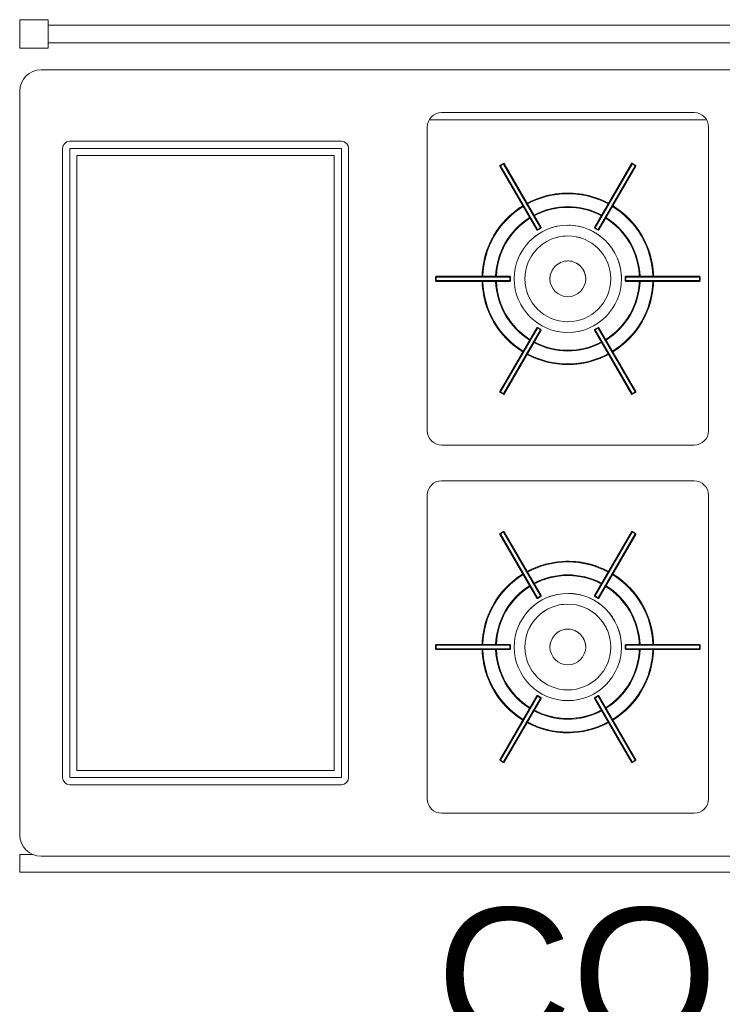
# Model space of a CAD drawing. Header units: millimetres. Extents: x 567 to 934, y -1 to 364.
# Tile 411 of 656: x 743.24 to 745.21, y 47.42 to 50.18. Entities that reach past the tile are written whole.
import ezdxf

# ---------------------------------------------------------------- set-up
doc = ezdxf.new("R2010")
doc.units = ezdxf.units.MM
doc.header["$MEASUREMENT"] = 0
doc.linetypes.add('NULL', pattern=[0])
doc.layers.add('ARQ FINA', color=8, linetype='Continuous')
doc.layers.add('G-IMPT', color=8, linetype='Continuous', lineweight=13)
doc.styles.add('Arial', font='arial.ttf')

msp = doc.modelspace()

# ---------------------------------------------------------------- linework, layer by layer
at = {"layer": 'ARQ FINA', "lineweight": 5}
for p, q in [((743.3233, 50.1789), (743.2433, 50.1789)), ((743.2433, 50.1789), (743.2433, 50.0989)), ((743.3233, 50.0989), (743.3233, 50.1789)), ((747.0033, 50.1639), (743.3233, 50.1639)), ((743.3233, 50.1139), (747.0033, 50.1139)), ((743.2433, 50.0989), (743.3233, 50.0989)), ((747.0033, 50.0389), (743.3033, 50.0389)), ((743.2433, 49.9789), (743.2433, 47.8989)), ((744.4233, 49.9189), (745.1299, 49.9189)), ((745.1646, 49.899), (744.3886, 49.899)), ((744.3833, 49.0289), (744.3833, 49.8789)), ((745.1699, 49.8789), (745.1699, 49.0289)), ((744.1433, 49.8389), (743.3833, 49.8389)), ((743.3633, 49.8189), (743.3633, 48.0589)), ((743.3833, 48.0589), (743.3833, 49.8189)), ((743.3833, 49.8189), (744.1433, 49.8189)), ((744.1433, 49.8189), (744.1433, 48.0589)), ((744.1633, 48.0589), (744.1633, 49.8189)), ((743.4033, 49.7989), (743.4033, 48.0789)), ((744.1233, 49.7989), (743.4033, 49.7989)), ((744.1233, 48.0789), (744.1233, 49.7989)), ((745.1299, 48.9889), (744.4233, 48.9889)), ((744.4233, 48.8889), (745.1299, 48.8889)), ((744.3833, 47.9989), (744.3833, 48.8489)), ((745.1699, 48.8489), (745.1699, 47.9989)), ((743.4033, 48.0789), (744.1233, 48.0789)), ((744.1433, 48.0589), (743.3833, 48.0589)), ((743.3833, 48.0389), (744.1433, 48.0389)), ((745.1299, 47.9589), (744.4233, 47.9589)), ((743.2806, 47.8439), (743.2433, 47.8439)), ((743.2433, 47.8439), (743.2433, 47.7939)), ((743.3033, 47.8389), (747.0033, 47.8389)), ((743.2433, 47.7939), (747.0033, 47.7939))]:
    msp.add_line(p, q, dxfattribs=at)
for centre, radius, start, end in [((743.3033, 49.9789), 0.06, 90, 180), ((744.4233, 49.8789), 0.04, 90, 180), ((745.1299, 49.8789), 0.04, 0, 90), ((743.3833, 49.8189), 0.02, 90, 180), ((744.1433, 49.8189), 0.02, 0, 90), ((744.4233, 49.0289), 0.04, 180, 270), ((745.1299, 49.0289), 0.04, 270, 0), ((744.4233, 48.8489), 0.04, 90, 180), ((745.1299, 48.8489), 0.04, 0, 90), ((743.3833, 48.0589), 0.02, 180, 270), ((744.1433, 48.0589), 0.02, 270, 0), ((744.4233, 47.9989), 0.04, 180, 270), ((745.1299, 47.9989), 0.04, 270, 0), ((743.3033, 47.8989), 0.06, 180, 270)]:
    msp.add_arc(centre, radius, start, end, dxfattribs=at)
at = {"layer": 'G-IMPT', "lineweight": 5}
for p, q in [((744.5959, 49.7769), (744.5872, 49.7719)), ((744.5872, 49.7719), (744.5959, 49.7769)), ((744.5959, 49.7769), (744.5872, 49.7719)), ((744.5882, 49.7702), (744.5969, 49.7752)), ((744.5969, 49.7752), (744.5959, 49.7769)), ((744.5969, 49.7752), (744.6999, 49.5968)), ((744.7016, 49.5978), (744.5986, 49.7762)), ((744.5986, 49.7762), (744.7016, 49.5978)), ((744.9545, 49.7762), (744.8515, 49.5978)), ((744.9545, 49.7762), (744.8515, 49.5978)), ((744.8532, 49.5968), (744.9562, 49.7752)), ((744.9572, 49.7769), (744.9562, 49.7752)), ((744.9562, 49.7752), (744.9648, 49.7702)), ((744.9659, 49.7719), (744.9572, 49.7769)), ((744.9659, 49.7719), (744.9572, 49.7769)), ((744.9659, 49.7719), (744.9572, 49.7769)), ((744.5865, 49.7692), (744.6895, 49.5908)), ((744.5865, 49.7692), (744.6895, 49.5908)), ((744.5872, 49.7719), (744.5882, 49.7702)), ((744.6912, 49.5918), (744.5882, 49.7702)), ((744.9648, 49.7702), (744.8618, 49.5918)), ((744.8636, 49.5908), (744.9666, 49.7692)), ((744.9666, 49.7692), (744.8636, 49.5908)), ((744.9648, 49.7702), (744.9659, 49.7719)), ((744.6999, 49.5968), (744.6912, 49.5918)), ((744.6912, 49.5918), (744.6922, 49.5901)), ((744.6922, 49.5901), (744.7009, 49.5951)), ((744.7009, 49.5951), (744.6922, 49.5901)), ((744.6922, 49.5901), (744.7009, 49.5951)), ((744.7009, 49.5951), (744.6999, 49.5968)), ((744.8532, 49.5968), (744.8522, 49.5951)), ((744.8522, 49.5951), (744.8609, 49.5901)), ((744.8522, 49.5951), (744.8609, 49.5901)), ((744.8522, 49.5951), (744.8609, 49.5901)), ((744.8618, 49.5918), (744.8532, 49.5968)), ((744.8609, 49.5901), (744.8618, 49.5918)), ((744.4065, 49.459), (744.4065, 49.449)), ((744.4086, 49.459), (744.4065, 49.459)), ((744.4065, 49.459), (744.4065, 49.449)), ((744.4065, 49.459), (744.4065, 49.449)), ((744.4065, 49.449), (744.4086, 49.449)), ((744.6145, 49.461), (744.4085, 49.461)), ((744.4085, 49.461), (744.6145, 49.461)), ((744.4085, 49.447), (744.6145, 49.447)), ((744.4085, 49.447), (744.6145, 49.447)), ((744.4086, 49.459), (744.6146, 49.459)), ((744.4086, 49.449), (744.4086, 49.459)), ((744.6146, 49.449), (744.4086, 49.449)), ((744.6165, 49.459), (744.6146, 49.459)), ((744.6146, 49.459), (744.6146, 49.449)), ((744.6146, 49.449), (744.6165, 49.449)), ((744.6165, 49.449), (744.6165, 49.459)), ((744.6165, 49.449), (744.6165, 49.459)), ((744.6165, 49.449), (744.6165, 49.459)), ((744.9365, 49.459), (744.9365, 49.449)), ((744.9385, 49.459), (744.9365, 49.459)), ((744.9365, 49.459), (744.9365, 49.449)), ((744.9365, 49.459), (744.9365, 49.449)), ((744.9365, 49.449), (744.9385, 49.449)), ((745.1445, 49.461), (744.9385, 49.461)), ((745.1445, 49.461), (744.9385, 49.461)), ((744.9385, 49.449), (744.9385, 49.459)), ((744.9385, 49.459), (745.1445, 49.459)), ((745.1445, 49.449), (744.9385, 49.449)), ((744.9385, 49.447), (745.1445, 49.447)), ((745.1445, 49.447), (744.9385, 49.447)), ((745.1465, 49.459), (745.1445, 49.459)), ((745.1445, 49.459), (745.1445, 49.449)), ((745.1445, 49.449), (745.1465, 49.449)), ((745.1465, 49.449), (745.1465, 49.459)), ((745.1465, 49.449), (745.1465, 49.459)), ((745.1465, 49.449), (745.1465, 49.459)), ((744.6895, 49.3172), (744.5865, 49.1388)), ((744.5865, 49.1388), (744.6895, 49.3172)), ((744.5882, 49.1379), (744.6912, 49.3163)), ((744.6999, 49.3113), (744.5969, 49.1329)), ((744.5986, 49.1318), (744.7016, 49.3102)), ((744.5986, 49.1318), (744.7016, 49.3102)), ((744.6922, 49.318), (744.6912, 49.3163)), ((744.6912, 49.3163), (744.6999, 49.3113)), ((744.7009, 49.313), (744.6922, 49.318)), ((744.7009, 49.313), (744.6922, 49.318)), ((744.7009, 49.313), (744.6922, 49.318)), ((744.6999, 49.3113), (744.7009, 49.313)), ((744.8515, 49.3102), (744.9545, 49.1318)), ((744.9545, 49.1318), (744.8515, 49.3102)), ((744.8609, 49.318), (744.8522, 49.313)), ((744.8609, 49.318), (744.8522, 49.313)), ((744.8609, 49.318), (744.8522, 49.313)), ((744.8522, 49.313), (744.8532, 49.3113)), ((744.8532, 49.3113), (744.8618, 49.3163)), ((744.9562, 49.1329), (744.8532, 49.3113)), ((744.8618, 49.3163), (744.8609, 49.318)), ((744.8618, 49.3163), (744.9648, 49.1379)), ((744.9666, 49.1388), (744.8636, 49.3172)), ((744.9666, 49.1388), (744.8636, 49.3172)), ((744.5882, 49.1379), (744.5872, 49.1361)), ((744.5872, 49.1361), (744.5959, 49.1311)), ((744.5872, 49.1361), (744.5959, 49.1311)), ((744.5872, 49.1361), (744.5959, 49.1311)), ((744.5969, 49.1329), (744.5882, 49.1379)), ((744.5959, 49.1311), (744.5969, 49.1329)), ((744.9648, 49.1379), (744.9562, 49.1329)), ((744.9562, 49.1329), (744.9572, 49.1311)), ((744.9572, 49.1311), (744.9659, 49.1361)), ((744.9572, 49.1311), (744.9659, 49.1361)), ((744.9572, 49.1311), (744.9659, 49.1361)), ((744.9659, 49.1361), (744.9648, 49.1379)), ((744.5865, 48.7392), (744.6895, 48.5608)), ((744.5865, 48.7392), (744.6895, 48.5608)), ((744.5959, 48.7469), (744.5872, 48.7419)), ((744.5872, 48.7419), (744.5959, 48.7469)), ((744.5959, 48.7469), (744.5872, 48.7419)), ((744.5872, 48.7419), (744.5882, 48.7402)), ((744.5882, 48.7402), (744.5969, 48.7452)), ((744.6912, 48.5618), (744.5882, 48.7402)), ((744.5969, 48.7452), (744.5959, 48.7469)), ((744.5969, 48.7452), (744.6999, 48.5668)), ((744.7016, 48.5678), (744.5986, 48.7462)), ((744.5986, 48.7462), (744.7016, 48.5678)), ((744.9545, 48.7462), (744.8515, 48.5678)), ((744.9545, 48.7462), (744.8515, 48.5678)), ((744.8532, 48.5668), (744.9562, 48.7452)), ((744.9648, 48.7402), (744.8618, 48.5618)), ((744.8636, 48.5608), (744.9666, 48.7392)), ((744.9666, 48.7392), (744.8636, 48.5608)), ((744.9572, 48.7469), (744.9562, 48.7452)), ((744.9562, 48.7452), (744.9648, 48.7402)), ((744.9659, 48.7419), (744.9572, 48.7469)), ((744.9659, 48.7419), (744.9572, 48.7469)), ((744.9659, 48.7419), (744.9572, 48.7469)), ((744.9648, 48.7402), (744.9659, 48.7419)), ((744.6999, 48.5668), (744.6912, 48.5618)), ((744.6912, 48.5618), (744.6922, 48.5601)), ((744.6922, 48.5601), (744.7009, 48.5651)), ((744.7009, 48.5651), (744.6922, 48.5601)), ((744.6922, 48.5601), (744.7009, 48.5651)), ((744.7009, 48.5651), (744.6999, 48.5668)), ((744.8532, 48.5668), (744.8522, 48.5651)), ((744.8522, 48.5651), (744.8609, 48.5601)), ((744.8522, 48.5651), (744.8609, 48.5601)), ((744.8522, 48.5651), (744.8609, 48.5601)), ((744.8618, 48.5618), (744.8532, 48.5668)), ((744.8609, 48.5601), (744.8618, 48.5618)), ((744.4065, 48.429), (744.4065, 48.419)), ((744.4086, 48.429), (744.4065, 48.429)), ((744.4065, 48.429), (744.4065, 48.419)), ((744.4065, 48.429), (744.4065, 48.419)), ((744.6145, 48.431), (744.4085, 48.431)), ((744.4085, 48.431), (744.6145, 48.431)), ((744.4086, 48.429), (744.6146, 48.429)), ((744.4086, 48.419), (744.4086, 48.429)), ((744.6165, 48.429), (744.6146, 48.429)), ((744.6146, 48.429), (744.6146, 48.419)), ((744.6165, 48.419), (744.6165, 48.429)), ((744.6165, 48.419), (744.6165, 48.429)), ((744.6165, 48.419), (744.6165, 48.429)), ((744.9365, 48.429), (744.9365, 48.419)), ((744.9385, 48.429), (744.9365, 48.429)), ((744.9365, 48.429), (744.9365, 48.419)), ((744.9365, 48.429), (744.9365, 48.419)), ((745.1445, 48.431), (744.9385, 48.431)), ((745.1445, 48.431), (744.9385, 48.431)), ((744.9385, 48.419), (744.9385, 48.429)), ((744.9385, 48.429), (745.1445, 48.429)), ((745.1465, 48.429), (745.1445, 48.429)), ((745.1445, 48.429), (745.1445, 48.419)), ((745.1465, 48.419), (745.1465, 48.429)), ((745.1465, 48.419), (745.1465, 48.429)), ((745.1465, 48.419), (745.1465, 48.429)), ((744.4065, 48.419), (744.4086, 48.419)), ((744.4085, 48.417), (744.6145, 48.417)), ((744.4085, 48.417), (744.6145, 48.417)), ((744.6146, 48.419), (744.4086, 48.419)), ((744.6146, 48.419), (744.6165, 48.419)), ((744.9365, 48.419), (744.9385, 48.419)), ((745.1445, 48.419), (744.9385, 48.419)), ((744.9385, 48.417), (745.1445, 48.417)), ((745.1445, 48.417), (744.9385, 48.417)), ((745.1445, 48.419), (745.1465, 48.419)), ((744.6895, 48.2872), (744.5865, 48.1088)), ((744.5865, 48.1088), (744.6895, 48.2872)), ((744.5882, 48.1079), (744.6912, 48.2863)), ((744.6922, 48.288), (744.6912, 48.2863)), ((744.6912, 48.2863), (744.6999, 48.2813)), ((744.7009, 48.283), (744.6922, 48.288)), ((744.7009, 48.283), (744.6922, 48.288)), ((744.7009, 48.283), (744.6922, 48.288)), ((744.8609, 48.288), (744.8522, 48.283)), ((744.8609, 48.288), (744.8522, 48.283)), ((744.8609, 48.288), (744.8522, 48.283)), ((744.8532, 48.2813), (744.8618, 48.2863)), ((744.8618, 48.2863), (744.8609, 48.288)), ((744.8618, 48.2863), (744.9648, 48.1079)), ((744.9666, 48.1088), (744.8636, 48.2872)), ((744.9666, 48.1088), (744.8636, 48.2872)), ((744.6999, 48.2813), (744.5969, 48.1029)), ((744.5986, 48.1018), (744.7016, 48.2802)), ((744.5986, 48.1018), (744.7016, 48.2802)), ((744.6999, 48.2813), (744.7009, 48.283)), ((744.8515, 48.2802), (744.9545, 48.1018)), ((744.9545, 48.1018), (744.8515, 48.2802)), ((744.8522, 48.283), (744.8532, 48.2813)), ((744.9562, 48.1029), (744.8532, 48.2813)), ((744.5882, 48.1079), (744.5872, 48.1061)), ((744.5872, 48.1061), (744.5959, 48.1011)), ((744.5872, 48.1061), (744.5959, 48.1011)), ((744.5872, 48.1061), (744.5959, 48.1011)), ((744.5969, 48.1029), (744.5882, 48.1079)), ((744.5959, 48.1011), (744.5969, 48.1029)), ((744.9648, 48.1079), (744.9562, 48.1029)), ((744.9562, 48.1029), (744.9572, 48.1011)), ((744.9572, 48.1011), (744.9659, 48.1061)), ((744.9572, 48.1011), (744.9659, 48.1061)), ((744.9572, 48.1011), (744.9659, 48.1061)), ((744.9659, 48.1061), (744.9648, 48.1079))]:
    msp.add_line(p, q, dxfattribs=at)
for points in [[(744.8904, 49.6653), (744.8819, 49.6697), (744.8732, 49.6737), (744.8643, 49.6774), (744.8553, 49.6807), (744.8462, 49.6837), (744.8369, 49.6863), (744.8276, 49.6885), (744.8182, 49.6904), (744.8087, 49.6919), (744.7992, 49.693), (744.7896, 49.6937), (744.78, 49.694), (744.7704, 49.6939), (744.7608, 49.6935), (744.7512, 49.6927), (744.7417, 49.6915), (744.7323, 49.6899), (744.7229, 49.6879), (744.7135, 49.6856), (744.7043, 49.6829), (744.6952, 49.6798), (744.6863, 49.6764), (744.6775, 49.6726), (744.6688, 49.6685), (744.6626, 49.6653)], [(744.6505, 49.6583), (744.6425, 49.6531), (744.6346, 49.6476), (744.627, 49.6417), (744.6196, 49.6356), (744.6125, 49.6292), (744.6056, 49.6225), (744.599, 49.6155), (744.5927, 49.6083), (744.5866, 49.6008), (744.5809, 49.5931), (744.5755, 49.5851), (744.5704, 49.577), (744.5657, 49.5687), (744.5613, 49.5601), (744.5572, 49.5515), (744.5535, 49.5426), (744.5501, 49.5336), (744.5471, 49.5245), (744.5445, 49.5153), (744.5422, 49.5059), (744.5403, 49.4965), (744.5388, 49.487), (744.5377, 49.4775), (744.5369, 49.4679), (744.5366, 49.461)], [(744.6827, 49.6306), (744.6898, 49.6342), (744.6971, 49.6376), (744.7045, 49.6406), (744.712, 49.6433), (744.7196, 49.6457), (744.7273, 49.6479), (744.7351, 49.6497), (744.743, 49.6512), (744.7509, 49.6524), (744.7588, 49.6532), (744.7668, 49.6538), (744.7748, 49.654), (744.7828, 49.6539), (744.7908, 49.6535), (744.7988, 49.6528), (744.8067, 49.6517), (744.8146, 49.6504), (744.8224, 49.6487), (744.8302, 49.6467), (744.8378, 49.6444), (744.8454, 49.6418), (744.8528, 49.6389), (744.8602, 49.6357), (744.8674, 49.6322), (744.8704, 49.6306)], [(745.0164, 49.461), (745.016, 49.4706), (745.0151, 49.4802), (745.0139, 49.4897), (745.0123, 49.4992), (745.0103, 49.5085), (745.0079, 49.5178), (745.0052, 49.527), (745.0021, 49.5361), (744.9986, 49.5451), (744.9948, 49.5539), (744.9906, 49.5625), (744.9861, 49.571), (744.9812, 49.5793), (744.9761, 49.5874), (744.9706, 49.5953), (744.9648, 49.6029), (744.9587, 49.6103), (744.9523, 49.6175), (744.9456, 49.6244), (744.9387, 49.631), (744.9314, 49.6373), (744.924, 49.6434), (744.9163, 49.6491), (744.9084, 49.6546), (744.9025, 49.6583)], [(744.5767, 49.461), (744.5771, 49.469), (744.5779, 49.477), (744.5789, 49.4849), (744.5803, 49.4928), (744.582, 49.5006), (744.584, 49.5083), (744.5864, 49.516), (744.589, 49.5235), (744.5919, 49.531), (744.5952, 49.5383), (744.5987, 49.5455), (744.6025, 49.5525), (744.6066, 49.5594), (744.6109, 49.5661), (744.6155, 49.5727), (744.6204, 49.579), (744.6255, 49.5851), (744.6309, 49.5911), (744.6365, 49.5968), (744.6423, 49.6023), (744.6483, 49.6075), (744.6546, 49.6125), (744.661, 49.6173), (744.6676, 49.6218), (744.6705, 49.6236)], [(744.8825, 49.6236), (744.8892, 49.6192), (744.8957, 49.6146), (744.9021, 49.6097), (744.9082, 49.6046), (744.9141, 49.5992), (744.9198, 49.5936), (744.9253, 49.5877), (744.9305, 49.5817), (744.9355, 49.5754), (744.9402, 49.569), (744.9447, 49.5623), (744.9489, 49.5555), (744.9528, 49.5485), (744.9564, 49.5414), (744.9598, 49.5341), (744.9628, 49.5268), (744.9656, 49.5192), (744.9681, 49.5116), (744.9702, 49.5039), (744.972, 49.4961), (744.9736, 49.4883), (744.9748, 49.4804), (744.9757, 49.4724), (744.9763, 49.4645), (744.9764, 49.461)], [(744.5366, 49.447), (744.5371, 49.4374), (744.538, 49.4279), (744.5392, 49.4184), (744.5408, 49.4089), (744.5428, 49.3995), (744.5452, 49.3902), (744.5479, 49.381), (744.551, 49.3719), (744.5545, 49.363), (744.5583, 49.3542), (744.5625, 49.3455), (744.567, 49.337), (744.5718, 49.3287), (744.577, 49.3207), (744.5825, 49.3128), (744.5883, 49.3051), (744.5944, 49.2977), (744.6008, 49.2906), (744.6075, 49.2837), (744.6144, 49.2771), (744.6216, 49.2707), (744.6291, 49.2647), (744.6368, 49.2589), (744.6447, 49.2535), (744.6505, 49.2498)], [(744.6705, 49.2844), (744.6638, 49.2888), (744.6573, 49.2934), (744.651, 49.2983), (744.6449, 49.3035), (744.639, 49.3089), (744.6333, 49.3145), (744.6278, 49.3203), (744.6226, 49.3264), (744.6176, 49.3326), (744.6129, 49.3391), (744.6084, 49.3457), (744.6042, 49.3525), (744.6003, 49.3595), (744.5966, 49.3666), (744.5933, 49.3739), (744.5902, 49.3813), (744.5875, 49.3888), (744.585, 49.3964), (744.5829, 49.4041), (744.581, 49.4119), (744.5795, 49.4198), (744.5783, 49.4277), (744.5774, 49.4356), (744.5768, 49.4436), (744.5767, 49.447)], [(744.9764, 49.447), (744.976, 49.439), (744.9752, 49.4311), (744.9741, 49.4231), (744.9727, 49.4153), (744.971, 49.4075), (744.969, 49.3997), (744.9667, 49.3921), (744.9641, 49.3845), (744.9611, 49.3771), (744.9579, 49.3697), (744.9544, 49.3626), (744.9506, 49.3555), (744.9465, 49.3486), (744.9422, 49.3419), (744.9375, 49.3354), (744.9327, 49.329), (744.9276, 49.3229), (744.9222, 49.317), (744.9166, 49.3112), (744.9108, 49.3058), (744.9047, 49.3005), (744.8985, 49.2955), (744.8921, 49.2908), (744.8854, 49.2863), (744.8825, 49.2844)], [(744.9025, 49.2498), (744.9106, 49.255), (744.9185, 49.2605), (744.9261, 49.2663), (744.9335, 49.2724), (744.9406, 49.2789), (744.9475, 49.2856), (744.9541, 49.2925), (744.9604, 49.2998), (744.9664, 49.3072), (744.9721, 49.315), (744.9775, 49.3229), (744.9826, 49.331), (744.9874, 49.3394), (744.9918, 49.3479), (744.9959, 49.3566), (744.9996, 49.3654), (745.003, 49.3744), (745.006, 49.3835), (745.0086, 49.3928), (745.0109, 49.4021), (745.0127, 49.4115), (745.0143, 49.421), (745.0154, 49.4305), (745.0161, 49.4401), (745.0164, 49.447)], [(744.8704, 49.2774), (744.8633, 49.2738), (744.856, 49.2705), (744.8486, 49.2675), (744.8411, 49.2647), (744.8335, 49.2623), (744.8257, 49.2602), (744.818, 49.2584), (744.8101, 49.2569), (744.8022, 49.2557), (744.7942, 49.2548), (744.7862, 49.2543), (744.7783, 49.254), (744.7703, 49.2541), (744.7623, 49.2545), (744.7543, 49.2553), (744.7464, 49.2563), (744.7385, 49.2577), (744.7307, 49.2594), (744.7229, 49.2613), (744.7153, 49.2636), (744.7077, 49.2662), (744.7002, 49.2691), (744.6929, 49.2723), (744.6857, 49.2758), (744.6827, 49.2774)], [(744.6626, 49.2428), (744.6712, 49.2384), (744.6799, 49.2343), (744.6888, 49.2306), (744.6978, 49.2273), (744.7069, 49.2243), (744.7161, 49.2217), (744.7255, 49.2195), (744.7349, 49.2177), (744.7444, 49.2162), (744.7539, 49.2151), (744.7635, 49.2144), (744.7731, 49.214), (744.7827, 49.2141), (744.7923, 49.2145), (744.8018, 49.2154), (744.8113, 49.2166), (744.8208, 49.2181), (744.8302, 49.2201), (744.8395, 49.2224), (744.8487, 49.2251), (744.8578, 49.2282), (744.8668, 49.2316), (744.8756, 49.2354), (744.8843, 49.2396), (744.8904, 49.2428)], [(744.8904, 48.6353), (744.8819, 48.6397), (744.8732, 48.6437), (744.8643, 48.6474), (744.8553, 48.6507), (744.8462, 48.6537), (744.8369, 48.6563), (744.8276, 48.6585), (744.8182, 48.6604), (744.8087, 48.6619), (744.7992, 48.663), (744.7896, 48.6637), (744.78, 48.664), (744.7704, 48.6639), (744.7608, 48.6635), (744.7512, 48.6627), (744.7417, 48.6615), (744.7323, 48.6599), (744.7229, 48.6579), (744.7135, 48.6556), (744.7043, 48.6529), (744.6952, 48.6498), (744.6863, 48.6464), (744.6775, 48.6426), (744.6688, 48.6385), (744.6626, 48.6353)], [(744.6505, 48.6283), (744.6425, 48.6231), (744.6346, 48.6176), (744.627, 48.6117), (744.6196, 48.6056), (744.6125, 48.5992), (744.6056, 48.5925), (744.599, 48.5855), (744.5927, 48.5783), (744.5866, 48.5708), (744.5809, 48.5631), (744.5755, 48.5551), (744.5704, 48.547), (744.5657, 48.5387), (744.5613, 48.5301), (744.5572, 48.5215), (744.5535, 48.5126), (744.5501, 48.5036), (744.5471, 48.4945), (744.5445, 48.4853), (744.5422, 48.4759), (744.5403, 48.4665), (744.5388, 48.457), (744.5377, 48.4475), (744.5369, 48.4379), (744.5366, 48.431)], [(744.6827, 48.6006), (744.6898, 48.6042), (744.6971, 48.6076), (744.7045, 48.6106), (744.712, 48.6133), (744.7196, 48.6157), (744.7273, 48.6179), (744.7351, 48.6197), (744.743, 48.6212), (744.7509, 48.6224), (744.7588, 48.6232), (744.7668, 48.6238), (744.7748, 48.624), (744.7828, 48.6239), (744.7908, 48.6235), (744.7988, 48.6228), (744.8067, 48.6217), (744.8146, 48.6204), (744.8224, 48.6187), (744.8302, 48.6167), (744.8378, 48.6144), (744.8454, 48.6118), (744.8528, 48.6089), (744.8602, 48.6057), (744.8674, 48.6022), (744.8704, 48.6006)], [(745.0164, 48.431), (745.016, 48.4406), (745.0151, 48.4502), (745.0139, 48.4597), (745.0123, 48.4692), (745.0103, 48.4785), (745.0079, 48.4878), (745.0052, 48.497), (745.0021, 48.5061), (744.9986, 48.5151), (744.9948, 48.5239), (744.9906, 48.5325), (744.9861, 48.541), (744.9812, 48.5493), (744.9761, 48.5574), (744.9706, 48.5653), (744.9648, 48.5729), (744.9587, 48.5803), (744.9523, 48.5875), (744.9456, 48.5944), (744.9387, 48.601), (744.9314, 48.6073), (744.924, 48.6134), (744.9163, 48.6191), (744.9084, 48.6246), (744.9025, 48.6283)], [(744.5767, 48.431), (744.5771, 48.439), (744.5779, 48.447), (744.5789, 48.4549), (744.5803, 48.4628), (744.582, 48.4706), (744.584, 48.4783), (744.5864, 48.486), (744.589, 48.4935), (744.5919, 48.501), (744.5952, 48.5083), (744.5987, 48.5155), (744.6025, 48.5225), (744.6066, 48.5294), (744.6109, 48.5361), (744.6155, 48.5427), (744.6204, 48.549), (744.6255, 48.5551), (744.6309, 48.5611), (744.6365, 48.5668), (744.6423, 48.5723), (744.6483, 48.5775), (744.6546, 48.5825), (744.661, 48.5873), (744.6676, 48.5918), (744.6705, 48.5936)], [(744.8825, 48.5936), (744.8892, 48.5892), (744.8957, 48.5846), (744.9021, 48.5797), (744.9082, 48.5746), (744.9141, 48.5692), (744.9198, 48.5636), (744.9253, 48.5577), (744.9305, 48.5517), (744.9355, 48.5454), (744.9402, 48.539), (744.9447, 48.5323), (744.9489, 48.5255), (744.9528, 48.5185), (744.9564, 48.5114), (744.9598, 48.5041), (744.9628, 48.4968), (744.9656, 48.4892), (744.9681, 48.4816), (744.9702, 48.4739), (744.972, 48.4661), (744.9736, 48.4583), (744.9748, 48.4504), (744.9757, 48.4424), (744.9763, 48.4345), (744.9764, 48.431)], [(744.5366, 48.417), (744.5371, 48.4074), (744.538, 48.3979), (744.5392, 48.3884), (744.5408, 48.3789), (744.5428, 48.3695), (744.5452, 48.3602), (744.5479, 48.351), (744.551, 48.3419), (744.5545, 48.333), (744.5583, 48.3242), (744.5625, 48.3155), (744.567, 48.307), (744.5718, 48.2987), (744.577, 48.2907), (744.5825, 48.2828), (744.5883, 48.2751), (744.5944, 48.2677), (744.6008, 48.2606), (744.6075, 48.2537), (744.6144, 48.2471), (744.6216, 48.2407), (744.6291, 48.2347), (744.6368, 48.2289), (744.6447, 48.2235), (744.6505, 48.2198)], [(744.6705, 48.2544), (744.6638, 48.2588), (744.6573, 48.2634), (744.651, 48.2683), (744.6449, 48.2735), (744.639, 48.2789), (744.6333, 48.2845), (744.6278, 48.2903), (744.6226, 48.2964), (744.6176, 48.3026), (744.6129, 48.3091), (744.6084, 48.3157), (744.6042, 48.3225), (744.6003, 48.3295), (744.5966, 48.3366), (744.5933, 48.3439), (744.5902, 48.3513), (744.5875, 48.3588), (744.585, 48.3664), (744.5829, 48.3741), (744.581, 48.3819), (744.5795, 48.3898), (744.5783, 48.3977), (744.5774, 48.4056), (744.5768, 48.4136), (744.5767, 48.417)], [(744.9764, 48.417), (744.976, 48.409), (744.9752, 48.4011), (744.9741, 48.3931), (744.9727, 48.3853), (744.971, 48.3775), (744.969, 48.3697), (744.9667, 48.3621), (744.9641, 48.3545), (744.9611, 48.3471), (744.9579, 48.3397), (744.9544, 48.3326), (744.9506, 48.3255), (744.9465, 48.3186), (744.9422, 48.3119), (744.9375, 48.3054), (744.9327, 48.299), (744.9276, 48.2929), (744.9222, 48.287), (744.9166, 48.2812), (744.9108, 48.2758), (744.9047, 48.2705), (744.8985, 48.2655), (744.8921, 48.2608), (744.8854, 48.2563), (744.8825, 48.2544)], [(744.9025, 48.2198), (744.9106, 48.225), (744.9185, 48.2305), (744.9261, 48.2363), (744.9335, 48.2424), (744.9406, 48.2489), (744.9475, 48.2556), (744.9541, 48.2625), (744.9604, 48.2698), (744.9664, 48.2772), (744.9721, 48.285), (744.9775, 48.2929), (744.9826, 48.301), (744.9874, 48.3094), (744.9918, 48.3179), (744.9959, 48.3266), (744.9996, 48.3354), (745.003, 48.3444), (745.006, 48.3535), (745.0086, 48.3628), (745.0109, 48.3721), (745.0127, 48.3815), (745.0143, 48.391), (745.0154, 48.4005), (745.0161, 48.4101), (745.0164, 48.417)], [(744.8704, 48.2474), (744.8633, 48.2438), (744.856, 48.2405), (744.8486, 48.2375), (744.8411, 48.2347), (744.8335, 48.2323), (744.8257, 48.2302), (744.818, 48.2284), (744.8101, 48.2269), (744.8022, 48.2257), (744.7942, 48.2248), (744.7862, 48.2243), (744.7783, 48.224), (744.7703, 48.2241), (744.7623, 48.2245), (744.7543, 48.2253), (744.7464, 48.2263), (744.7385, 48.2277), (744.7307, 48.2294), (744.7229, 48.2313), (744.7153, 48.2336), (744.7077, 48.2362), (744.7002, 48.2391), (744.6929, 48.2423), (744.6857, 48.2458), (744.6827, 48.2474)], [(744.6626, 48.2128), (744.6712, 48.2084), (744.6799, 48.2043), (744.6888, 48.2006), (744.6978, 48.1973), (744.7069, 48.1943), (744.7161, 48.1917), (744.7255, 48.1895), (744.7349, 48.1877), (744.7444, 48.1862), (744.7539, 48.1851), (744.7635, 48.1844), (744.7731, 48.184), (744.7827, 48.1841), (744.7923, 48.1845), (744.8018, 48.1854), (744.8113, 48.1866), (744.8208, 48.1881), (744.8302, 48.1901), (744.8395, 48.1924), (744.8487, 48.1951), (744.8578, 48.1982), (744.8668, 48.2016), (744.8756, 48.2054), (744.8843, 48.2096), (744.8904, 48.2128)]]:
    msp.add_lwpolyline(points, dxfattribs=at)
for centre, radius, start, end in [((744.5969, 49.7752), 0.002, 30, 120), ((744.5969, 49.7752), 0.002, 30, 120), ((744.9562, 49.7752), 0.002, 60, 150), ((744.9562, 49.7752), 0.002, 60, 150), ((744.5882, 49.7702), 0.002, 120, 210), ((744.5882, 49.7702), 0.002, 120, 210), ((744.9649, 49.7702), 0.002, 330, 60), ((744.9649, 49.7702), 0.002, 330, 60), ((744.7765, 49.454), 0.24, 61.6714, 118.3286), ((744.7765, 49.454), 0.238, 61.6854, 118.3146), ((744.7765, 49.454), 0.24, 114.5089, 118.3286), ((744.7765, 49.454), 0.24, 61.6714, 65.4911), ((744.7765, 49.454), 0.24, 121.6714, 178.3286), ((744.7765, 49.454), 0.238, 121.6854, 178.3146), ((744.7765, 49.454), 0.24, 121.6714, 125.4911), ((744.7765, 49.454), 0.202, 61.9859, 118.0141), ((744.7765, 49.454), 0.2, 62.0058, 117.9942), ((744.7765, 49.454), 0.2, 112.273, 117.9942), ((744.7765, 49.454), 0.2, 62.0058, 67.727), ((744.7765, 49.454), 0.238, 1.6854, 58.3146), ((744.7765, 49.454), 0.24, 1.6714, 58.3286), ((744.7765, 49.454), 0.24, 54.5089, 58.3286), ((744.7765, 49.454), 0.202, 121.9859, 178.0141), ((744.7765, 49.454), 0.2, 122.0058, 177.9942), ((744.7765, 49.454), 0.2, 122.0058, 127.727), ((744.7765, 49.454), 0.2, 2.0058, 57.9942), ((744.7765, 49.454), 0.2, 52.273, 57.9942), ((744.7765, 49.454), 0.202, 1.9859, 58.0141), ((744.7765, 49.454), 0.15, 0, 180), ((744.6912, 49.5918), 0.002, 210, 300), ((744.6912, 49.5918), 0.002, 210, 300), ((744.6999, 49.5968), 0.002, 300, 30), ((744.6999, 49.5968), 0.002, 300, 30), ((744.7765, 49.454), 0.15, 101.8503, 111.6391), ((744.7765, 49.454), 0.15, 87.6811, 88.8506), ((744.7765, 49.454), 0.15, 76.1367, 87.6811), ((744.7765, 49.454), 0.15, 53.2956, 66.6623), ((744.8532, 49.5968), 0.002, 150, 240), ((744.8532, 49.5968), 0.002, 150, 240), ((744.8619, 49.5918), 0.002, 240, 330), ((744.8619, 49.5918), 0.002, 240, 330), ((744.7765, 49.454), 0.12, 0, 180), ((744.7765, 49.454), 0.15, 125.2952, 133.8405), ((744.7765, 49.454), 0.12, 119.4438, 129.474), ((744.7765, 49.454), 0.12, 93.4909, 104.2124), ((744.7765, 49.454), 0.12, 72.401, 78.7324), ((744.7765, 49.454), 0.12, 47.2545, 55.0826), ((744.7765, 49.454), 0.15, 29.6087, 43.8405), ((744.7765, 49.454), 0.15, 149.6084, 156.9203), ((744.7765, 49.454), 0.12, 146.3577, 154.7365), ((744.7765, 49.454), 0.05, 0, 180), ((744.7765, 49.454), 0.05, 112.4749, 135.594), ((744.7765, 49.454), 0.05, 87.7498, 100.0519), ((744.7765, 49.454), 0.05, 78.1377, 87.7498), ((744.7765, 49.454), 0.05, 43.3894, 66.6078), ((744.7765, 49.454), 0.12, 23.4524, 30.5904), ((744.7765, 49.454), 0.15, 0, 21.9203), ((744.7765, 49.454), 0.24, 174.5089, 178.3286), ((744.7765, 49.454), 0.2, 172.273, 177.9942), ((744.7765, 49.454), 0.05, 146.2624, 180), ((744.7765, 49.454), 0.05, 0, 33.1958), ((744.7765, 49.454), 0.2, 2.0058, 7.727), ((744.7765, 49.454), 0.24, 1.6714, 5.4911), ((744.4085, 49.459), 0.002, 90, 180), ((744.4085, 49.459), 0.002, 90, 180), ((744.4085, 49.449), 0.002, 180, 270), ((744.4085, 49.449), 0.002, 180, 270), ((744.7765, 49.454), 0.24, 181.6714, 238.3286), ((744.7765, 49.454), 0.24, 181.6714, 185.4911), ((744.7765, 49.454), 0.238, 181.6854, 238.3146), ((744.7765, 49.454), 0.202, 181.9859, 238.0141), ((744.7765, 49.454), 0.2, 182.0058, 187.727), ((744.7765, 49.454), 0.2, 182.0058, 237.9942), ((744.6145, 49.459), 0.002, 0, 90), ((744.6145, 49.459), 0.002, 0, 90), ((744.6145, 49.449), 0.002, 270, 0), ((744.6145, 49.449), 0.002, 270, 0), ((744.7765, 49.454), 0.15, 180, 0), ((744.7765, 49.454), 0.12, 180, 0), ((744.7765, 49.454), 0.05, 180, 0), ((744.7765, 49.454), 0.2, 302.0058, 357.9942), ((744.7765, 49.454), 0.202, 301.9859, 358.0141), ((744.7765, 49.454), 0.238, 301.6854, 358.3146), ((744.7765, 49.454), 0.24, 301.6714, 358.3286), ((744.9385, 49.459), 0.002, 90, 180), ((744.9385, 49.459), 0.002, 90, 180), ((744.9385, 49.449), 0.002, 180, 270), ((744.9385, 49.449), 0.002, 180, 270), ((744.7765, 49.454), 0.2, 352.273, 357.9942), ((744.7765, 49.454), 0.24, 354.5089, 358.3286), ((745.1445, 49.459), 0.002, 0, 90), ((745.1445, 49.459), 0.002, 0, 90), ((745.1445, 49.449), 0.002, 270, 0), ((745.1445, 49.449), 0.002, 270, 0), ((744.6912, 49.3162), 0.002, 60, 150), ((744.6912, 49.3162), 0.002, 60, 150), ((744.6999, 49.3112), 0.002, 330, 60), ((744.6999, 49.3112), 0.002, 330, 60), ((744.8532, 49.3112), 0.002, 120, 210), ((744.8532, 49.3112), 0.002, 120, 210), ((744.8619, 49.3162), 0.002, 30, 120), ((744.8619, 49.3162), 0.002, 30, 120), ((744.7765, 49.454), 0.2, 232.273, 237.9942), ((744.7765, 49.454), 0.2, 242.0058, 297.9942), ((744.7765, 49.454), 0.2, 242.0058, 247.727), ((744.7765, 49.454), 0.2, 292.273, 297.9942), ((744.7765, 49.454), 0.2, 302.0058, 307.727), ((744.7765, 49.454), 0.24, 234.5089, 238.3286), ((744.7765, 49.454), 0.202, 241.9859, 298.0141), ((744.7765, 49.454), 0.24, 301.6714, 305.4911), ((744.7765, 49.454), 0.24, 241.6714, 298.3286), ((744.7765, 49.454), 0.24, 241.6714, 245.4911), ((744.7765, 49.454), 0.238, 241.6854, 298.3146), ((744.7765, 49.454), 0.24, 294.5089, 298.3286), ((744.5882, 49.1378), 0.002, 150, 240), ((744.5882, 49.1378), 0.002, 150, 240), ((744.5969, 49.1328), 0.002, 240, 330), ((744.5969, 49.1328), 0.002, 240, 330), ((744.9562, 49.1328), 0.002, 210, 300), ((744.9562, 49.1328), 0.002, 210, 300), ((744.9649, 49.1378), 0.002, 300, 30), ((744.9649, 49.1378), 0.002, 300, 30), ((744.5882, 48.7402), 0.002, 120, 210), ((744.5882, 48.7402), 0.002, 120, 210), ((744.5969, 48.7452), 0.002, 30, 120), ((744.5969, 48.7452), 0.002, 30, 120), ((744.9562, 48.7452), 0.002, 60, 150), ((744.9562, 48.7452), 0.002, 60, 150), ((744.9649, 48.7402), 0.002, 330, 60), ((744.9649, 48.7402), 0.002, 330, 60), ((744.7765, 48.424), 0.24, 61.6714, 118.3286), ((744.7765, 48.424), 0.238, 61.6854, 118.3146), ((744.7765, 48.424), 0.24, 121.6714, 178.3286), ((744.7765, 48.424), 0.238, 121.6854, 178.3146), ((744.7765, 48.424), 0.24, 121.6714, 125.4911), ((744.7765, 48.424), 0.24, 114.5089, 118.3286), ((744.7765, 48.424), 0.202, 61.9859, 118.0141), ((744.7765, 48.424), 0.2, 62.0058, 117.9942), ((744.7765, 48.424), 0.24, 61.6714, 65.4911), ((744.7765, 48.424), 0.238, 1.6854, 58.3146), ((744.7765, 48.424), 0.24, 1.6714, 58.3286), ((744.7765, 48.424), 0.24, 54.5089, 58.3286), ((744.7765, 48.424), 0.202, 121.9859, 178.0141), ((744.7765, 48.424), 0.2, 122.0058, 177.9942), ((744.7765, 48.424), 0.2, 122.0058, 127.727), ((744.7765, 48.424), 0.2, 112.273, 117.9942), ((744.7765, 48.424), 0.2, 62.0058, 67.727), ((744.7765, 48.424), 0.2, 2.0058, 57.9942), ((744.7765, 48.424), 0.2, 52.273, 57.9942), ((744.7765, 48.424), 0.202, 1.9859, 58.0141), ((744.7765, 48.424), 0.15, 0, 180), ((744.6912, 48.5618), 0.002, 210, 300), ((744.6912, 48.5618), 0.002, 210, 300), ((744.6999, 48.5668), 0.002, 300, 30), ((744.6999, 48.5668), 0.002, 300, 30), ((744.7765, 48.424), 0.15, 101.8503, 111.6391), ((744.7765, 48.424), 0.15, 87.6811, 88.8506), ((744.7765, 48.424), 0.15, 76.1367, 87.6811), ((744.7765, 48.424), 0.15, 53.2956, 66.6623), ((744.8532, 48.5668), 0.002, 150, 240), ((744.8532, 48.5668), 0.002, 150, 240), ((744.8619, 48.5618), 0.002, 240, 330), ((744.8619, 48.5618), 0.002, 240, 330), ((744.7765, 48.424), 0.12, 0, 180), ((744.7765, 48.424), 0.15, 125.2952, 133.8405), ((744.7765, 48.424), 0.12, 93.4909, 104.2124), ((744.7765, 48.424), 0.12, 72.401, 78.7324), ((744.7765, 48.424), 0.12, 119.4438, 129.474), ((744.7765, 48.424), 0.12, 47.2545, 55.0826), ((744.7765, 48.424), 0.15, 29.6087, 43.8405), ((744.7765, 48.424), 0.15, 149.6084, 156.9203), ((744.7765, 48.424), 0.12, 146.3577, 154.7365), ((744.7765, 48.424), 0.12, 23.4524, 30.5904), ((744.7765, 48.424), 0.15, 0, 21.9203), ((744.7765, 48.424), 0.2, 172.273, 177.9942), ((744.7765, 48.424), 0.05, 0, 180), ((744.7765, 48.424), 0.05, 146.2624, 180), ((744.7765, 48.424), 0.05, 112.4749, 135.594), ((744.7765, 48.424), 0.05, 87.7498, 100.0519), ((744.7765, 48.424), 0.05, 78.1377, 87.7498), ((744.7765, 48.424), 0.05, 43.3894, 66.6078), ((744.7765, 48.424), 0.05, 0, 33.1958), ((744.7765, 48.424), 0.2, 2.0058, 7.727), ((744.4085, 48.429), 0.002, 90, 180), ((744.4085, 48.429), 0.002, 90, 180), ((744.7765, 48.424), 0.24, 174.5089, 178.3286), ((744.6145, 48.429), 0.002, 0, 90), ((744.6145, 48.429), 0.002, 0, 90), ((744.7765, 48.424), 0.15, 180, 0), ((744.7765, 48.424), 0.12, 180, 0), ((744.7765, 48.424), 0.05, 180, 0), ((744.9385, 48.429), 0.002, 90, 180), ((744.9385, 48.429), 0.002, 90, 180), ((744.7765, 48.424), 0.24, 1.6714, 5.4911), ((745.1445, 48.429), 0.002, 0, 90), ((745.1445, 48.429), 0.002, 0, 90), ((744.4085, 48.419), 0.002, 180, 270), ((744.4085, 48.419), 0.002, 180, 270), ((744.7765, 48.424), 0.24, 181.6714, 238.3286), ((744.7765, 48.424), 0.24, 181.6714, 185.4911), ((744.7765, 48.424), 0.238, 181.6854, 238.3146), ((744.7765, 48.424), 0.202, 181.9859, 238.0141), ((744.7765, 48.424), 0.2, 182.0058, 187.727), ((744.7765, 48.424), 0.2, 182.0058, 237.9942), ((744.6145, 48.419), 0.002, 270, 0), ((744.6145, 48.419), 0.002, 270, 0), ((744.7765, 48.424), 0.2, 302.0058, 357.9942), ((744.7765, 48.424), 0.202, 301.9859, 358.0141), ((744.7765, 48.424), 0.238, 301.6854, 358.3146), ((744.7765, 48.424), 0.24, 301.6714, 358.3286), ((744.9385, 48.419), 0.002, 180, 270), ((744.9385, 48.419), 0.002, 180, 270), ((744.7765, 48.424), 0.2, 352.273, 357.9942), ((744.7765, 48.424), 0.24, 354.5089, 358.3286), ((745.1445, 48.419), 0.002, 270, 0), ((745.1445, 48.419), 0.002, 270, 0), ((744.6912, 48.2862), 0.002, 60, 150), ((744.6912, 48.2862), 0.002, 60, 150), ((744.8619, 48.2862), 0.002, 30, 120), ((744.8619, 48.2862), 0.002, 30, 120), ((744.7765, 48.424), 0.2, 232.273, 237.9942), ((744.6999, 48.2812), 0.002, 330, 60), ((744.6999, 48.2812), 0.002, 330, 60), ((744.8532, 48.2812), 0.002, 120, 210), ((744.8532, 48.2812), 0.002, 120, 210), ((744.7765, 48.424), 0.2, 302.0058, 307.727), ((744.7765, 48.424), 0.202, 241.9859, 298.0141), ((744.7765, 48.424), 0.2, 242.0058, 297.9942), ((744.7765, 48.424), 0.2, 242.0058, 247.727), ((744.7765, 48.424), 0.2, 292.273, 297.9942), ((744.7765, 48.424), 0.24, 234.5089, 238.3286), ((744.7765, 48.424), 0.24, 241.6714, 298.3286), ((744.7765, 48.424), 0.24, 241.6714, 245.4911), ((744.7765, 48.424), 0.238, 241.6854, 298.3146), ((744.7765, 48.424), 0.24, 294.5089, 298.3286), ((744.7765, 48.424), 0.24, 301.6714, 305.4911), ((744.5882, 48.1078), 0.002, 150, 240), ((744.5882, 48.1078), 0.002, 150, 240), ((744.5969, 48.1028), 0.002, 240, 330), ((744.5969, 48.1028), 0.002, 240, 330), ((744.9562, 48.1028), 0.002, 210, 300), ((744.9562, 48.1028), 0.002, 210, 300), ((744.9649, 48.1078), 0.002, 300, 30), ((744.9649, 48.1078), 0.002, 300, 30)]:
    msp.add_arc(centre, radius, start, end, dxfattribs=at)
for centre, major_axis, start_param, end_param in [((744.5969, 49.7752), (-0.00173, -0.001), 1.570796, 3.141602), ((744.9562, 49.7752), (0.00173, -0.001), 3.141602, 4.712389), ((744.5882, 49.7702), (-0.00173, -0.001), 0, 1.570796), ((744.9649, 49.7702), (-0.002, 0), 4.712389, 6.283185), ((744.6912, 49.5918), (-0.002, 0), 0, 1.570796), ((744.6999, 49.5968), (-0.00173, -0.001), 1.570796, 3.141602), ((744.8532, 49.5968), (-0.002, 0), 3.141602, 4.712389), ((744.8619, 49.5918), (0.00173, -0.001), 4.712389, 6.283185), ((744.4085, 49.459), (0, -0.002), 1.570796, 3.141602), ((744.4085, 49.449), (0, -0.002), 0, 1.570796), ((744.6145, 49.449), (-0.002, 0), 0, 1.570796), ((744.6145, 49.459), (0, -0.002), 1.570796, 3.141602), ((744.9385, 49.449), (-0.002, 0), 4.712389, 6.283185), ((744.9385, 49.459), (-0.002, 0), 3.141602, 4.712389), ((745.1445, 49.449), (-0.002, 0), 4.712389, 6.283185), ((745.1445, 49.459), (0, -0.002), 3.141602, 4.712389), ((744.6912, 49.3162), (-0.002, 0), 1.570796, 3.141602), ((744.6999, 49.3112), (-0.002, 0), 0, 1.570796), ((744.8532, 49.3112), (-0.002, 0), 4.712389, 6.283185), ((744.8619, 49.3162), (-0.002, 0), 3.141602, 4.712389), ((744.5882, 49.1378), (-0.002, 0), 1.570796, 3.141602), ((744.5969, 49.1328), (0.00173, -0.001), 0, 1.570796), ((744.9562, 49.1328), (-0.00173, -0.001), 4.712389, 6.283185), ((744.9649, 49.1378), (-0.00173, -0.001), 3.141602, 4.712389), ((744.5882, 48.7402), (-0.00173, -0.001), 0, 1.570796), ((744.5969, 48.7452), (-0.00173, -0.001), 1.570796, 3.141602), ((744.9562, 48.7452), (0.00173, -0.001), 3.141602, 4.712389), ((744.9649, 48.7402), (-0.002, 0), 4.712389, 6.283185), ((744.6912, 48.5618), (-0.002, 0), 0, 1.570796), ((744.6999, 48.5668), (-0.00173, -0.001), 1.570796, 3.141602), ((744.8532, 48.5668), (-0.002, 0), 3.141602, 4.712389), ((744.8619, 48.5618), (0.00173, -0.001), 4.712389, 6.283185), ((744.4085, 48.429), (0, -0.002), 1.570796, 3.141602), ((744.6145, 48.429), (0, -0.002), 1.570796, 3.141602), ((744.9385, 48.429), (-0.002, 0), 3.141602, 4.712389), ((745.1445, 48.429), (0, -0.002), 3.141602, 4.712389), ((744.4085, 48.419), (0, -0.002), 0, 1.570796), ((744.6145, 48.419), (-0.002, 0), 0, 1.570796), ((744.9385, 48.419), (-0.002, 0), 4.712389, 6.283185), ((745.1445, 48.419), (-0.002, 0), 4.712389, 6.283185), ((744.6912, 48.2862), (-0.002, 0), 1.570796, 3.141602), ((744.8619, 48.2862), (-0.002, 0), 3.141602, 4.712389), ((744.6999, 48.2812), (-0.002, 0), 0, 1.570796), ((744.8532, 48.2812), (-0.002, 0), 4.712389, 6.283185), ((744.5882, 48.1078), (-0.002, 0), 1.570796, 3.141602), ((744.5969, 48.1028), (0.00173, -0.001), 0, 1.570796), ((744.9562, 48.1028), (-0.00173, -0.001), 4.712389, 6.283185), ((744.9649, 48.1078), (-0.00173, -0.001), 3.141602, 4.712389)]:
    msp.add_ellipse(centre, major_axis=major_axis, ratio=0.038068, start_param=start_param, end_param=end_param, dxfattribs=at)

# ---------------------------------------------------------------- texts
at = {"layer": 'ARQ FINA', "linetype": 'NULL', "lineweight": 5, "insert": (744.4091, 47.314), "char_height": 0.375, "width": 4.716082, "attachment_point": 7, "line_spacing_factor": 0.9, "style": 'Arial'}
msp.add_mtext('COZINHA', dxfattribs=at)

doc.saveas('drawing.dxf')
